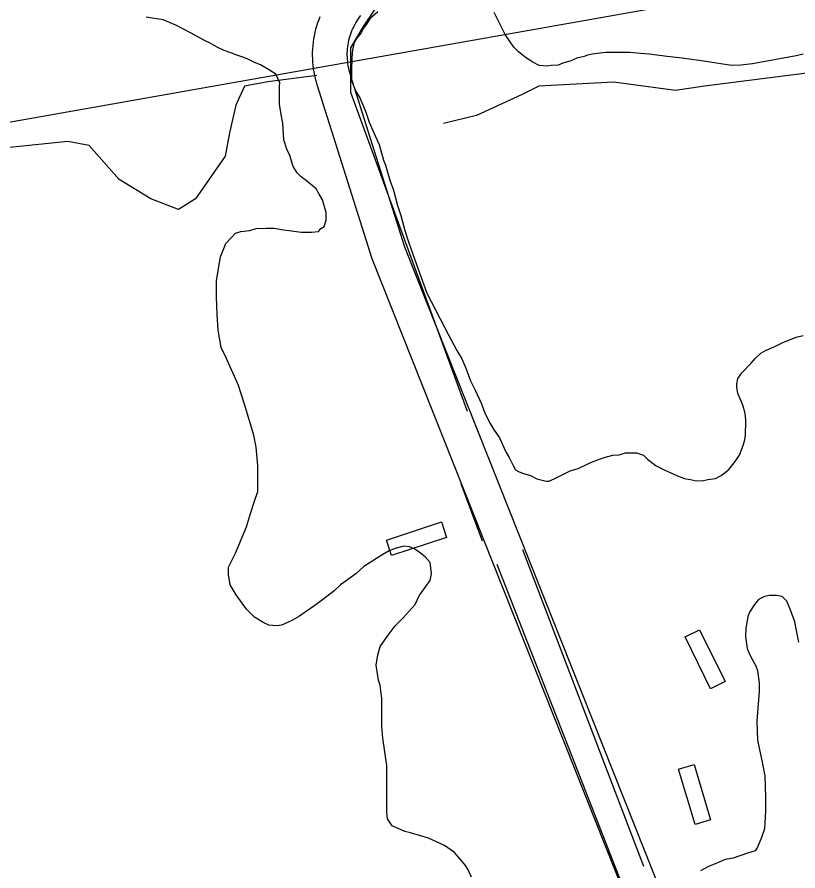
# Model space of a CAD drawing. Extents: x 3263578 to 3301413, y 764927 to 798602.
# Drawn here: x 3294844 to 3295519, y 791391 to 792129 of the extents above; entities that cross this region are included whole.
import ezdxf

# ---------------------------------------------------------------- set-up
doc = ezdxf.new("R2010")
doc.units = 0
for name, color, linetype in [('V-BLDG-OTLN', 7, 'Continuous'), ('V-ROAD-CNTR', 7, 'Continuous'), ('V-SITE-VEGE', 7, 'Continuous'), ('V-TOPO-BNDY', 7, 'Continuous'), ('V-TOPO-SHOR', 7, 'Continuous')]:
    doc.layers.add(name, color=color, linetype=linetype)

msp = doc.modelspace()

# ---------------------------------------------------------------- linework, layer by layer
at = {"layer": 'V-BLDG-OTLN'}
for points in [[(3295215.62, 791679.29), (3295168.15, 791663.57), (3295163.75, 791676.86), (3295211.21, 791692.58)], [(3295434.32, 791599.54), (3295456.47, 791554.72), (3295443.91, 791548.52), (3295421.77, 791593.34)], [(3295429.57, 791483.2), (3295443.84, 791435.28), (3295430.42, 791431.29), (3295416.15, 791479.21)]]:
    msp.add_lwpolyline(points, close=True, dxfattribs=at)
at = {"layer": 'V-ROAD-CNTR'}
for points in [[(3295106.24, 792129.04), (3295105.17, 792126.38), (3295104.19, 792123.69), (3295103.3, 792120.96), (3295102.51, 792118.21), (3295101.81, 792115.43), (3295101.2, 792112.62), (3295100.69, 792109.81), (3295100.28, 792106.97), (3295099.96, 792104.12), (3295099.74, 792101.27), (3295099.62, 792098.4), (3295099.59, 792095.53), (3295099.66, 792092.67), (3295099.83, 792089.81), (3295100.1, 792086.95), (3295100.46, 792084.11), (3295100.92, 792081.29), (3295101.47, 792078.47), (3295102.12, 792075.68), (3295102.87, 792072.91), (3295103.68, 792070.26), (3295103.91, 792069.54)], [(3295141.39, 792130.05), (3295140.27, 792128.58), (3295139.2, 792127.08), (3295138.18, 792125.54), (3295137.21, 792123.96), (3295136.29, 792122.36), (3295135.43, 792120.72), (3295134.63, 792119.06), (3295133.88, 792117.37), (3295133.19, 792115.66), (3295132.56, 792113.92), (3295131.99, 792112.16), (3295131.47, 792110.39), (3295131.02, 792108.6), (3295130.63, 792106.79), (3295130.31, 792104.97), (3295130.04, 792103.14), (3295129.83, 792101.31), (3295129.69, 792099.46), (3295129.61, 792097.62), (3295129.6, 792095.78), (3295129.64, 792093.93), (3295129.75, 792092.08), (3295129.92, 792090.24), (3295130.16, 792088.41), (3295130.45, 792086.58), (3295130.81, 792084.77), (3295131.23, 792082.98), (3295131.71, 792081.19), (3295132.27, 792079.33), (3295132.41, 792078.92)], [(3295132.47, 792078.74), (3295179.27, 791930.3), (3295476.79, 791181.94)], [(3295103.86, 792069.72), (3295150.98, 791920.24), (3295448.91, 791170.85)]]:
    msp.add_lwpolyline(points, dxfattribs=at)
at = {"layer": 'V-SITE-VEGE'}
for p, q in [((3294970.61, 792126.24), (3294956.17, 792128.73)), ((3295149.37, 792127.19), (3295146.38, 792122.71)), ((3295156.34, 792133.17), (3295149.37, 792127.19)), ((3295266.38, 792113.72), (3295256.93, 792132.65)), ((3294981.57, 792121.75), (3294970.61, 792126.24)), ((3294995.01, 792114.78), (3294981.57, 792121.75)), ((3295143.89, 792119.23), (3295141.9, 792115.24)), ((3295146.38, 792122.71), (3295143.89, 792119.23)), ((3295006.96, 792108.3), (3294995.01, 792114.78)), ((3295141.9, 792115.24), (3295137.92, 792110.27)), ((3295273.85, 792102.77), (3295266.38, 792113.72)), ((3295011.44, 792106.31), (3295006.96, 792108.3)), ((3295017.41, 792102.82), (3295011.44, 792106.31)), ((3295135.92, 792106.78), (3295134.43, 792100.31)), ((3295137.92, 792110.27), (3295135.92, 792106.78)), ((3295023.39, 792099.83), (3295017.41, 792102.82)), ((3295029.36, 792097.84), (3295023.39, 792099.83)), ((3295034.34, 792095.85), (3295029.36, 792097.84)), ((3295134.43, 792100.31), (3295133.93, 792093.83)), ((3295277.83, 792098.78), (3295273.85, 792102.77)), ((3295284.8, 792093.3), (3295277.83, 792098.78)), ((3295353.02, 792098.27), (3295341.57, 792096.78)), ((3295373.93, 792098.26), (3295353.02, 792098.27)), ((3295383.39, 792097.26), (3295373.93, 792098.26)), ((3295390.86, 792096.76), (3295383.39, 792097.26)), ((3295040.32, 792093.86), (3295034.34, 792095.85)), ((3295043.8, 792092.36), (3295040.32, 792093.86)), ((3295049.78, 792089.37), (3295043.8, 792092.36)), ((3295133.93, 792093.83), (3295133.43, 792081.88)), ((3295290.28, 792089.82), (3295284.8, 792093.3)), ((3295295.75, 792086.83), (3295290.28, 792089.82)), ((3295323.14, 792090.8), (3295316.17, 792088.81)), ((3295328.12, 792093.29), (3295323.14, 792090.8)), ((3295334.6, 792094.79), (3295328.12, 792093.29)), ((3295337.58, 792095.78), (3295334.6, 792094.79)), ((3295341.57, 792096.78), (3295337.58, 792095.78)), ((3295406.3, 792094.77), (3295390.86, 792096.76)), ((3295419.24, 792093.27), (3295406.3, 792094.77)), ((3295439.66, 792090.28), (3295419.24, 792093.27)), ((3295462.06, 792086.79), (3295439.66, 792090.28)), ((3295517.83, 792095.24), (3295479.99, 792088.28)), ((3295523.81, 792096.73), (3295517.83, 792095.24)), ((3295054.75, 792087.38), (3295049.78, 792089.37)), ((3295062.72, 792082.9), (3295054.75, 792087.38)), ((3295068.2, 792079.41), (3295062.72, 792082.9)), ((3295302.23, 792086.33), (3295295.75, 792086.83)), ((3295306.21, 792086.82), (3295302.23, 792086.33)), ((3295312.19, 792087.32), (3295306.21, 792086.82)), ((3295316.17, 792088.81), (3295312.19, 792087.32)), ((3295470.03, 792087.29), (3295462.06, 792086.79)), ((3295479.99, 792088.28), (3295470.03, 792087.29)), ((3295071.68, 792071.94), (3295068.2, 792079.41)), ((3295133.43, 792081.88), (3295133.43, 792073.92)), ((3295071.18, 792068.95), (3295071.68, 792071.94)), ((3295071.18, 792053.52), (3295071.18, 792068.95)), ((3295133.43, 792073.92), (3295136.91, 792064.96)), ((3295136.91, 792064.96), (3295140.89, 792058.48)), ((3295072.67, 792044.55), (3295071.18, 792053.52)), ((3295140.89, 792058.48), (3295145.87, 792046.53)), ((3295145.87, 792046.53), (3295148.85, 792038.06)), ((3295074.16, 792037.08), (3295072.67, 792044.55)), ((3295148.85, 792038.06), (3295153.83, 792026.11)), ((3295074.66, 792027.62), (3295074.16, 792037.08)), ((3295075.16, 792022.64), (3295074.66, 792027.62)), ((3295153.83, 792026.11), (3295157.31, 792018.64)), ((3295077.64, 792014.68), (3295075.16, 792022.64)), ((3295157.31, 792018.64), (3295161.29, 792005.2)), ((3295080.13, 792009.2), (3295077.64, 792014.68)), ((3295083.12, 791999.73), (3295080.13, 792009.2)), ((3295161.29, 792005.2), (3295162.79, 792000.72)), ((3295086.6, 791994.26), (3295083.12, 791999.73)), ((3295090.09, 791990.77), (3295086.6, 791994.26)), ((3295162.79, 792000.72), (3295166.77, 791987.77)), ((3295094.57, 791987.29), (3295090.09, 791990.77)), ((3295103.03, 791980.31), (3295094.57, 791987.29)), ((3295166.77, 791987.77), (3295169.75, 791979.3)), ((3295105.52, 791975.83), (3295103.03, 791980.31)), ((3295169.75, 791979.3), (3295173.24, 791965.86)), ((3295108.51, 791970.85), (3295105.52, 791975.83)), ((3295111.49, 791959.9), (3295108.51, 791970.85)), ((3295173.24, 791965.86), (3295176.22, 791957.39)), ((3295111.49, 791953.42), (3295111.49, 791959.9)), ((3295176.22, 791957.39), (3295179.7, 791944.44)), ((3295109.99, 791947.95), (3295111.49, 791953.42)), ((3295033.31, 791941.99), (3295037.79, 791943.48)), ((3295037.79, 791943.48), (3295045.76, 791944.48)), ((3295045.76, 791944.48), (3295051.24, 791945.97)), ((3295051.24, 791945.97), (3295059.7, 791946.46)), ((3295059.7, 791946.46), (3295066.67, 791946.46)), ((3295066.67, 791946.46), (3295074.64, 791944.96)), ((3295074.64, 791944.96), (3295079.62, 791944.47)), ((3295079.62, 791944.47), (3295090.08, 791942.97)), ((3295090.08, 791942.97), (3295099.04, 791942.97)), ((3295099.04, 791942.97), (3295105.02, 791943.46)), ((3295105.02, 791943.46), (3295107, 791945.96)), ((3295107, 791945.96), (3295109.99, 791947.95)), ((3295179.7, 791944.44), (3295182.69, 791934.49)), ((3295024.84, 791933.03), (3295033.31, 791941.99)), ((3295020.36, 791921.58), (3295024.84, 791933.03)), ((3295182.69, 791934.49), (3295188.16, 791919.05)), ((3295016.87, 791901.16), (3295020.36, 791921.58)), ((3295188.16, 791919.05), (3295198.61, 791890.17)), ((3295016.87, 791886.72), (3295016.87, 791901.16)), ((3295017.36, 791871.78), (3295016.87, 791886.72)), ((3295198.61, 791890.17), (3295217.53, 791853.81)), ((3295018.36, 791858.34), (3295017.36, 791871.78)), ((3295020.84, 791843.4), (3295018.36, 791858.34)), ((3295217.53, 791853.81), (3295224.5, 791840.86)), ((3295517.78, 791852.25), (3295523.75, 791853.74)), ((3295499.35, 791844.29), (3295505.83, 791847.27)), ((3295505.83, 791847.27), (3295517.78, 791852.25)), ((3295025.32, 791834.44), (3295020.84, 791843.4)), ((3295224.5, 791840.86), (3295228.97, 791833.39)), ((3295487.4, 791838.32), (3295491.39, 791840.8)), ((3295491.39, 791840.8), (3295499.35, 791844.29)), ((3295035.77, 791810.53), (3295025.32, 791834.44)), ((3295228.97, 791833.39), (3295232.46, 791825.43)), ((3295478.94, 791829.85), (3295482.42, 791833.83)), ((3295482.42, 791833.83), (3295487.4, 791838.32)), ((3295232.46, 791825.43), (3295236.44, 791814.47)), ((3295470.97, 791821.39), (3295478.94, 791829.85)), ((3295467.48, 791816.41), (3295470.97, 791821.39)), ((3295040.75, 791795.1), (3295035.77, 791810.53)), ((3295236.44, 791814.47), (3295240.42, 791806.5)), ((3295466.48, 791811.93), (3295467.48, 791816.41)), ((3295466.48, 791809.44), (3295466.48, 791811.93)), ((3295467.48, 791803.46), (3295466.48, 791809.44)), ((3295240.42, 791806.5), (3295245.9, 791794.55)), ((3295470.47, 791796.49), (3295467.48, 791803.46)), ((3295049.21, 791767.71), (3295040.75, 791795.1)), ((3295471.96, 791792.51), (3295470.47, 791796.49)), ((3295245.9, 791794.55), (3295248.88, 791786.58)), ((3295473.45, 791787.53), (3295471.96, 791792.51)), ((3295473.95, 791784.54), (3295473.45, 791787.53)), ((3295248.88, 791786.58), (3295253.36, 791777.62)), ((3295474.44, 791779.56), (3295473.95, 791784.54)), ((3295253.36, 791777.62), (3295256.35, 791772.64)), ((3295256.35, 791772.64), (3295261.32, 791765.17)), ((3295473.94, 791767.61), (3295474.44, 791779.56)), ((3295051.2, 791757.25), (3295049.21, 791767.71)), ((3295261.32, 791765.17), (3295266.8, 791753.22)), ((3295473.44, 791763.63), (3295473.94, 791767.61)), ((3295468.96, 791750.18), (3295471.95, 791758.65)), ((3295471.95, 791758.65), (3295473.44, 791763.63)), ((3295052.68, 791741.32), (3295051.2, 791757.25)), ((3295266.8, 791753.22), (3295269.79, 791748.24)), ((3295359.41, 791750.21), (3295364.89, 791750.71)), ((3295364.89, 791750.71), (3295370.37, 791752.2)), ((3295370.37, 791752.2), (3295379.83, 791752.2)), ((3295379.83, 791752.2), (3295385.8, 791750.21)), ((3295269.79, 791748.24), (3295273.27, 791741.27)), ((3295336.51, 791742.25), (3295342.48, 791744.74)), ((3295342.48, 791744.74), (3295351.94, 791748.22)), ((3295351.94, 791748.22), (3295359.41, 791750.21)), ((3295385.8, 791750.21), (3295389.29, 791746.72)), ((3295389.29, 791746.72), (3295396.76, 791741.24)), ((3295460, 791738.24), (3295464.98, 791744.71)), ((3295464.98, 791744.71), (3295468.96, 791750.18)), ((3295052.68, 791718.91), (3295052.68, 791741.32)), ((3295273.27, 791741.27), (3295275.26, 791737.78)), ((3295275.26, 791737.78), (3295277.75, 791736.29)), ((3295277.75, 791736.29), (3295281.23, 791734.79)), ((3295308.62, 791729.81), (3295322.56, 791736.77)), ((3295322.56, 791736.77), (3295329.54, 791738.77)), ((3295329.54, 791738.77), (3295336.51, 791742.25)), ((3295396.76, 791741.24), (3295403.73, 791737.75)), ((3295403.73, 791737.75), (3295414.68, 791732.77)), ((3295456.51, 791735.25), (3295460, 791738.24)), ((3295281.23, 791734.79), (3295288.21, 791732.8)), ((3295288.21, 791732.8), (3295293.68, 791729.81)), ((3295293.68, 791729.81), (3295301.65, 791727.82)), ((3295304.14, 791727.82), (3295308.62, 791729.81)), ((3295414.68, 791732.77), (3295421.15, 791730.28)), ((3295421.15, 791730.28), (3295426.63, 791729.28)), ((3295426.63, 791729.28), (3295430.12, 791728.29)), ((3295430.12, 791728.29), (3295436.59, 791728.28)), ((3295436.59, 791728.28), (3295441.57, 791729.28)), ((3295441.57, 791729.28), (3295448.04, 791730.27)), ((3295448.04, 791730.27), (3295453.02, 791732.76)), ((3295453.02, 791732.76), (3295456.51, 791735.25)), ((3295301.65, 791727.82), (3295304.14, 791727.82)), ((3295049.69, 791710.45), (3295052.68, 791718.91)), ((3295046.2, 791699.99), (3295049.69, 791710.45)), ((3295042.71, 791688.54), (3295046.2, 791699.99)), ((3295033.25, 791665.64), (3295042.71, 791688.54)), ((3295171.18, 791669.59), (3295166.2, 791667.6)), ((3295178.65, 791671.58), (3295171.18, 791669.59)), ((3295183.62, 791671.08), (3295178.65, 791671.58)), ((3295188.11, 791669.09), (3295183.62, 791671.08)), ((3295027.27, 791653.69), (3295033.25, 791665.64)), ((3295160.72, 791664.61), (3295144.29, 791654.16)), ((3295166.2, 791667.6), (3295160.72, 791664.61)), ((3295192.09, 791666.59), (3295188.11, 791669.09)), ((3295197.07, 791662.61), (3295192.09, 791666.59)), ((3295201.55, 791657.63), (3295197.07, 791662.61)), ((3295202.54, 791647.67), (3295201.55, 791657.63)), ((3295027.27, 791647.21), (3295027.27, 791653.69)), ((3295028.76, 791638.25), (3295027.27, 791647.21)), ((3295137.31, 791647.69), (3295123.87, 791638.23)), ((3295144.29, 791654.16), (3295137.31, 791647.69)), ((3295201.54, 791642.19), (3295202.54, 791647.67)), ((3295194.07, 791631.74), (3295201.54, 791642.19)), ((3295033.74, 791629.78), (3295028.76, 791638.25)), ((3295118.39, 791633.25), (3295108.43, 791625.29)), ((3295123.87, 791638.23), (3295118.39, 791633.25)), ((3295042.7, 791617.33), (3295033.74, 791629.78)), ((3295108.43, 791625.29), (3295101.95, 791620.31)), ((3295188.59, 791621.29), (3295192.08, 791628.75)), ((3295192.08, 791628.75), (3295194.07, 791631.74)), ((3295485.36, 791625.7), (3295481.88, 791621.22)), ((3295490.34, 791628.19), (3295485.36, 791625.7)), ((3295494.83, 791629.18), (3295490.34, 791628.19)), ((3295500.8, 791629.18), (3295494.83, 791629.18)), ((3295505.78, 791628.18), (3295500.8, 791629.18)), ((3295509.76, 791624.2), (3295505.78, 791628.18)), ((3295101.95, 791620.31), (3295093.49, 791614.83)), ((3295178.14, 791609.83), (3295188.59, 791621.29)), ((3295481.88, 791621.22), (3295477.39, 791614.75)), ((3295512.75, 791617.23), (3295509.76, 791624.2)), ((3295049.67, 791610.36), (3295042.7, 791617.33)), ((3295057.63, 791605.38), (3295049.67, 791610.36)), ((3295088.51, 791611.35), (3295082.53, 791607.86)), ((3295093.49, 791614.83), (3295088.51, 791611.35)), ((3295475.9, 791610.76), (3295474.4, 791600.8)), ((3295477.39, 791614.75), (3295475.9, 791610.76)), ((3295516.73, 791606.27), (3295512.75, 791617.23)), ((3295062.12, 791603.39), (3295057.63, 791605.38)), ((3295069.09, 791602.89), (3295062.12, 791603.39)), ((3295073.07, 791603.38), (3295069.09, 791602.89)), ((3295077.55, 791605.37), (3295073.07, 791603.38)), ((3295082.53, 791607.86), (3295077.55, 791605.37)), ((3295171.16, 791602.86), (3295178.14, 791609.83)), ((3295517.72, 791600.3), (3295516.73, 791606.27)), ((3295165.19, 791594.9), (3295171.16, 791602.86)), ((3295474.4, 791600.8), (3295473.9, 791593.33)), ((3295520.21, 791588.84), (3295517.72, 791600.3)), ((3295158.21, 791584.94), (3295165.19, 791594.9)), ((3295473.9, 791593.33), (3295475.4, 791583.38)), ((3295156.22, 791577.97), (3295158.21, 791584.94)), ((3295475.4, 791583.38), (3295477.38, 791578.4)), ((3295154.72, 791569.01), (3295156.22, 791577.97)), ((3295477.38, 791578.4), (3295480.37, 791572.92)), ((3295155.72, 791563.53), (3295154.72, 791569.01)), ((3295480.37, 791572.92), (3295481.87, 791570.43)), ((3295481.87, 791570.43), (3295482.86, 791568.44)), ((3295482.86, 791568.44), (3295484.35, 791564.45)), ((3295156.71, 791556.06), (3295155.72, 791563.53)), ((3295484.35, 791564.45), (3295485.85, 791553.5)), ((3295158.2, 791551.58), (3295156.71, 791556.06)), ((3295159.69, 791540.13), (3295158.2, 791551.58)), ((3295485.85, 791553.5), (3295485.84, 791546.53)), ((3295485.84, 791546.53), (3295483.85, 791520.63)), ((3295159.69, 791516.22), (3295159.69, 791540.13)), ((3295160.68, 791505.77), (3295159.69, 791516.22)), ((3295483.85, 791520.63), (3295484.34, 791504.2)), ((3295164.16, 791482.36), (3295160.68, 791505.77)), ((3295484.34, 791504.2), (3295488.82, 791483.79)), ((3295164.16, 791442.03), (3295164.16, 791482.36)), ((3295488.82, 791483.79), (3295490.81, 791473.33)), ((3295490.81, 791473.33), (3295491.3, 791454.91)), ((3295491.3, 791454.91), (3295491.3, 791442.96)), ((3295164.65, 791436.06), (3295164.16, 791442.03)), ((3295491.3, 791442.96), (3295490.3, 791427.52)), ((3295168.63, 791430.08), (3295164.65, 791436.06)), ((3295179.59, 791425.1), (3295168.63, 791430.08)), ((3295490.3, 791427.52), (3295487.81, 791420.05)), ((3295184.56, 791424.1), (3295179.59, 791425.1)), ((3295200, 791419.62), (3295184.56, 791424.1)), ((3295213.94, 791413.14), (3295200, 791419.62)), ((3295487.81, 791420.05), (3295484.32, 791411.58)), ((3295222.4, 791407.16), (3295213.94, 791413.14)), ((3295484.32, 791411.58), (3295482.33, 791408.6)), ((3295232.36, 791395.71), (3295222.4, 791407.16)), ((3295475.85, 791406.61), (3295463.4, 791402.13)), ((3295482.33, 791408.6), (3295475.85, 791406.61)), ((3295449.96, 791398.15), (3295441.49, 791394.67)), ((3295456.43, 791401.14), (3295449.96, 791398.15)), ((3295463.4, 791402.13), (3295456.43, 791401.14)), ((3295234.35, 791392.22), (3295232.36, 791395.71)), ((3295237.34, 791385.75), (3295234.35, 791392.22)), ((3295441.49, 791394.67), (3295435.02, 791391.18))]:
    msp.add_line(p, q, dxfattribs=at)
at = {"layer": 'V-TOPO-BNDY'}
msp.add_lwpolyline([(3299171.8, 792803.85), (3294693.52, 792012.26), (3294407.24, 788260.64), (3293659.32, 786573.57), (3293647.84, 784628.78), (3293622.95, 784145.79), (3293562.11, 783871.7), (3293439.77, 783580.65)], dxfattribs=at)
at = {"layer": 'V-TOPO-SHOR'}
for p, q in [((3295246.66, 791676), (3295228.29, 791725.6)), ((3295386.24, 791394.93), (3295281.56, 791668.65))]:
    msp.add_line(p, q, dxfattribs=at)
for points in [[(3295233.81, 791788.05), (3295132.8, 792063.6), (3295132.8, 792102.18), (3295143.83, 792120.55), (3295162.2, 792148.1), (3295401.02, 792408.92)], [(3296216.33, 792061.68), (3296187.67, 792065.27), (3296144.67, 792083.19), (3296105.25, 792097.52), (3296080.16, 792104.69), (3296047.91, 792108.28), (3295983.41, 792108.29), (3295897.4, 792108.29), (3295847.23, 792104.71), (3295797.06, 792097.55), (3295750.48, 792104.72), (3295660.89, 792101.15), (3295628.64, 792101.15), (3295592.8, 792093.99), (3295549.8, 792083.24), (3295438.71, 792068.91), (3295413.62, 792065.33), (3295359.87, 792072.5), (3295295.37, 792068.93), (3295281.03, 792061.76), (3295241.61, 792043.85), (3295212.94, 792036.68)], [(3295103.41, 792078.3), (3295061.16, 792072.79), (3295040.95, 792069.12), (3295033.6, 792052.59), (3295028.09, 792028.71), (3295024.41, 792008.5), (3294998.69, 791971.77), (3294984, 791962.58), (3294960.12, 791971.77), (3294932.57, 791988.3), (3294906.85, 792017.7), (3294888.48, 792021.37), (3294835.21, 792015.87), (3294774.59, 791999.34), (3294754.38, 791999.34), (3294699.28, 792017.72), (3294675.4, 792034.25), (3294629.48, 792037.93), (3294594.57, 792023.24)], [(3295518.46, 791011), (3295393.58, 791312.27), (3295259.51, 791655.79)]]:
    msp.add_lwpolyline(points, dxfattribs=at)

doc.saveas('drawing.dxf')
